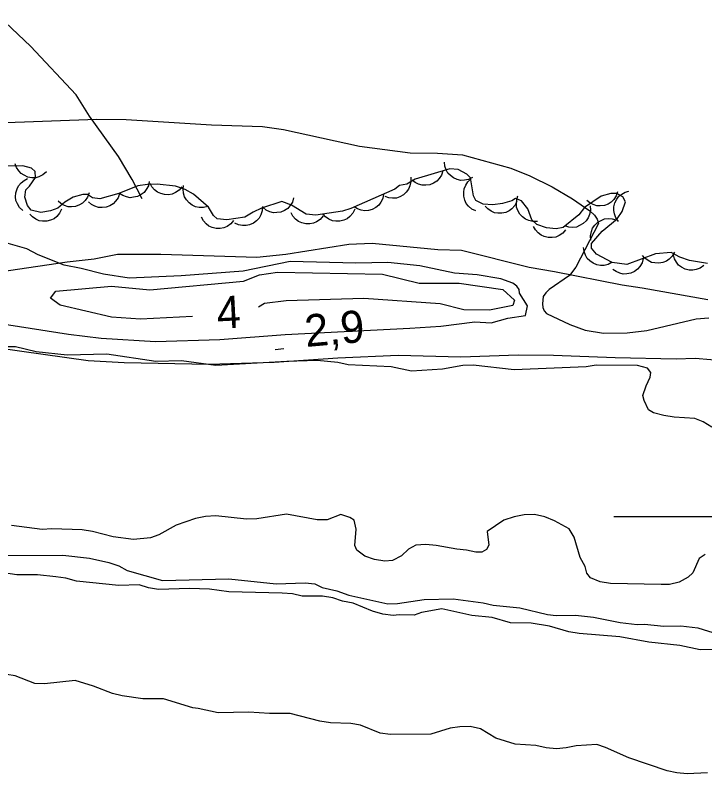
# Model space of a CAD drawing. Extents: x 336540 to 340074, y 5572036 to 5573747.
# Drawn here: x 337534.1 to 337598.5, y 5572376 to 5572446.8 of the extents above; entities that cross this region are included whole.
import ezdxf

# ---------------------------------------------------------------- set-up
doc = ezdxf.new("R2010")
doc.units = 0
for name, color, linetype in [('Niveau 2', 7, 'Continuous'), ('Niveau 22', 7, 'Continuous'), ('Niveau 3', 7, 'Continuous'), ('Niveau 4', 7, 'Continuous'), ('Niveau 44', 7, 'Continuous'), ('Niveau 61', 7, 'Continuous')]:
    doc.layers.add(name, color=color, linetype=linetype)

msp = doc.modelspace()

# ---------------------------------------------------------------- linework, layer by layer
at = {"layer": 'Niveau 2'}
for points in [[(337527.3, 5572436.59), (337541.71, 5572437.12), (337544.45, 5572437.08), (337552.41, 5572436.6), (337557.17, 5572436.42), (337559.13, 5572436.14), (337566.24, 5572434.58), (337570.99, 5572433.98), (337573.52, 5572433.94), (337575.86, 5572433.78), (337580.39, 5572432.55), (337582.15, 5572431.83), (337584.24, 5572430.78), (337586.15, 5572429.67), (337587.77, 5572428.55), (337588.19, 5572428.16), (337588.46, 5572427.76), (337588.57, 5572427.36), (337586.46, 5572423.29), (337585.86, 5572422.52), (337583.97, 5572421.21), (337583.65, 5572420.89), (337583.41, 5572420.55), (337583.33, 5572419.86), (337583.36, 5572419.52), (337583.49, 5572419.21), (337583.71, 5572418.95), (337585.88, 5572417.92), (337587.32, 5572417.39), (337589.04, 5572417.12), (337591.24, 5572417.16), (337593.09, 5572417.38), (337597.71, 5572418.46), (337598.89, 5572418.57)], [(337530.86, 5572418.32), (337539.06, 5572417.04), (337542.12, 5572416.67), (337547.18, 5572416.35), (337553.19, 5572416.54), (337559.31, 5572417), (337570.96, 5572417.58), (337573.84, 5572417.79), (337577.02, 5572418.17), (337578.54, 5572418.08), (337580.1, 5572418.53), (337581.76, 5572418.78), (337581.93, 5572419.68), (337581.19, 5572420.87), (337581.16, 5572421.19), (337580.94, 5572421.51), (337580.56, 5572421.8), (337579.45, 5572422.21), (337577.23, 5572422.57), (337575.13, 5572422.73), (337571.88, 5572423.42), (337568.88, 5572423.72), (337565.89, 5572423.67), (337559.77, 5572423.83), (337555.38, 5572422.93), (337549.59, 5572422.49), (337544.71, 5572422.25), (337542.33, 5572422.63), (337540.25, 5572423.18), (337538.65, 5572423.48), (337536.21, 5572424.45), (337535.18, 5572424.99), (337533.2, 5572425.55)], [(337550.63, 5572418.68), (337545.77, 5572418.42), (337543.06, 5572418.62), (337538.27, 5572419.74), (337537.37, 5572420.39), (337537.86, 5572421.06), (337543.07, 5572421.51), (337546.65, 5572421.18), (337555.4, 5572421.97), (337556.89, 5572422.57), (337558.58, 5572422.81), (337568.4, 5572422.64), (337571.83, 5572421.8), (337575.56, 5572421.81), (337579.64, 5572421.19), (337580.71, 5572420.22), (337580.56, 5572419.7), (337578.39, 5572419.26), (337576, 5572419.31), (337573.79, 5572419.86), (337566.65, 5572420.36), (337559.38, 5572420.15), (337557.37, 5572419.89), (337556.81, 5572419.56)], [(337599.16, 5572408.35), (337598.36, 5572408.84), (337597.56, 5572409.16), (337595.64, 5572409.28), (337594.68, 5572409.43), (337593.71, 5572409.69), (337593.25, 5572409.96), (337592.84, 5572410.85), (337592.72, 5572411.3), (337593.03, 5572412.21), (337593.41, 5572413.01), (337593.45, 5572413.46), (337593.16, 5572413.85), (337592.2, 5572414.1), (337588.36, 5572414.12), (337587.41, 5572413.99), (337580.7, 5572413.71), (337576.85, 5572414.12), (337575.9, 5572414.1), (337573.99, 5572413.77), (337571.11, 5572413.59), (337569.19, 5572413.99), (337565.18, 5572414.18), (337564.21, 5572414.38), (337562.29, 5572414.56), (337559.47, 5572414.49), (337552.82, 5572414.1), (337549.6, 5572414.53), (337547.23, 5572414.48), (337542.65, 5572415.15), (337538.93, 5572415.06), (337536.04, 5572415.39), (337534.11, 5572415.85), (337532.19, 5572415.86)], [(337598.54, 5572396.45), (337597.98, 5572396.09), (337597.39, 5572394.73), (337596.95, 5572394.32), (337596.12, 5572393.85), (337595.22, 5572393.66), (337594.43, 5572393.64), (337589.69, 5572393.75), (337588.73, 5572393.9), (337587.81, 5572394.27), (337587.47, 5572394.71), (337587.34, 5572395.33), (337586.87, 5572396.16), (337586.31, 5572398.06), (337585.84, 5572398.84), (337584.47, 5572399.6), (337583.56, 5572399.97), (337582.6, 5572400.17), (337581.64, 5572400.15), (337580.69, 5572399.96), (337579.73, 5572399.65), (337578.18, 5572398.6), (337578.32, 5572397.31), (337578.11, 5572396.91), (337577.66, 5572396.67), (337577.1, 5572396.66), (337576.25, 5572396.86), (337575.34, 5572396.95), (337573.42, 5572397.3), (337572.45, 5572397.39), (337571.5, 5572397.31), (337570.83, 5572396.95), (337570.17, 5572396.32), (337569.33, 5572395.9), (337568.6, 5572395.83), (337567.64, 5572395.98), (337566.73, 5572396.29), (337565.98, 5572396.84), (337565.8, 5572397.28), (337565.93, 5572398.81), (337565.74, 5572399.65), (337565.34, 5572399.92), (337564.49, 5572400.18), (337563.21, 5572399.7), (337562.3, 5572399.68), (337559.41, 5572400.23), (337556.66, 5572399.77), (337555.7, 5572399.74), (337552.82, 5572400.07), (337551.86, 5572399.99), (337550.91, 5572399.8), (337549.12, 5572399.19), (337547.5, 5572398.3), (337546.72, 5572398), (337545.14, 5572397.85), (337543.22, 5572398.09), (337541.29, 5572398.6), (337540.33, 5572398.75), (337537.5, 5572398.85), (337536.6, 5572398.77), (337533.72, 5572399.15)], [(337600.91, 5572387.56), (337598.08, 5572387.54), (337596.16, 5572387.95), (337593.27, 5572388.27), (337590.55, 5572388.77), (337586.76, 5572389.07), (337585.8, 5572389.22), (337583.98, 5572389.74), (337582.28, 5572390.04), (337580.36, 5572390.05), (337578.65, 5572390.57), (337576.73, 5572390.75), (337573.95, 5572391.36), (337572.04, 5572391.03), (337571.36, 5572390.79), (337569.95, 5572390.81), (337569.39, 5572390.74), (337568.43, 5572390.88), (337567.46, 5572391.14), (337565.64, 5572391.89), (337564.67, 5572392.09), (337563.76, 5572392.41), (337562.8, 5572392.55), (337560.88, 5572392.56), (337559.97, 5572392.77), (337559.01, 5572392.85), (337554.04, 5572392.96), (337552.23, 5572393.2), (337550.36, 5572393.26), (337547.48, 5572393.19), (337546.52, 5572393.34), (337545.67, 5572393.6), (337543.75, 5572393.56), (337539.79, 5572393.97), (337538.82, 5572394.23), (337537.86, 5572394.37), (337536.16, 5572394.56), (337534.24, 5572394.56), (337531.92, 5572394.9)], [(337598.77, 5572376.06), (337596.85, 5572375.96), (337595.89, 5572376.05), (337594.98, 5572376.25), (337591.39, 5572377.46), (337589.22, 5572378.42), (337588.42, 5572378.69), (337586.5, 5572378.58), (337585.55, 5572378.39), (337584.65, 5572378.31), (337583.68, 5572378.4), (337582.72, 5572378.6), (337580.79, 5572378.73), (337578.97, 5572379.3), (337577.54, 5572380.17), (337576.57, 5572380.37), (337575.62, 5572380.35), (337574.71, 5572380.22), (337572.92, 5572379.66), (337569.13, 5572379.63), (337568.17, 5572379.77), (337566.35, 5572380.52), (337565.44, 5572380.67), (337563.52, 5572380.73), (337562.55, 5572380.88), (337559.77, 5572381.6), (337557.85, 5572381.61), (337555.92, 5572381.73), (337553.04, 5572381.66), (337551.17, 5572382.07), (337550.66, 5572382.11), (337547.93, 5572382.95), (337546.01, 5572382.96), (337544.08, 5572383.25), (337543.17, 5572383.46), (337541.4, 5572384.15), (337539.69, 5572384.67), (337536.82, 5572384.37), (337535.91, 5572384.41), (337534.09, 5572385.1), (337533.3, 5572385.25)]]:
    msp.add_lwpolyline(points, dxfattribs=at)
at = {"layer": 'Niveau 22'}
for points in [[(337545.94, 5572429.66), (337545.02, 5572431.47), (337543.74, 5572433.62), (337541.03, 5572437.4), (337539.76, 5572439.38), (337535.51, 5572443.95), (337522.64, 5572456.11), (337519.25, 5572459.86), (337507.81, 5572473.93), (337503.9, 5572478.52), (337502.47, 5572479.99), (337498.07, 5572483.85), (337496.83, 5572485.17), (337492.63, 5572488.2), (337484.8, 5572493.62), (337478.19, 5572497.73), (337472.95, 5572501.4), (337467.15, 5572506.26), (337465.41, 5572507.53), (337461.03, 5572511.07), (337453.64, 5572517.7)], [(337598.8, 5572420.24), (337592.65, 5572421.34), (337590.78, 5572421.6), (337584.47, 5572422.86), (337582.08, 5572423.26), (337575.76, 5572424.85), (337573.55, 5572424.91), (337567.43, 5572425.49), (337565.25, 5572425.4), (337559.36, 5572424.48), (337556.66, 5572424.18), (337547.69, 5572424.48), (337543.62, 5572424.46), (337541.45, 5572424.04), (337538.92, 5572423.75), (337530.69, 5572422.55)], [(337532.45, 5572415.74), (337540.88, 5572414.57), (337544.27, 5572414.37), (337552.18, 5572414.23), (337558.27, 5572414.43), (337564.22, 5572414.82), (337569.85, 5572415.08), (337575.71, 5572414.91), (337581.07, 5572415.09), (337584.37, 5572415.07), (337590.14, 5572414.85), (337595.83, 5572414.74), (337597.61, 5572414.78), (337600.54, 5572414.55)]]:
    msp.add_lwpolyline(points, dxfattribs=at)
at = {"layer": 'Niveau 3'}
msp.add_line((337558.37, 5572415.61), (337559.18, 5572415.68), dxfattribs=at)
at = {"layer": 'Niveau 4'}
msp.add_lwpolyline([(337531.42, 5572396.34), (337538.53, 5572396.4), (337541.02, 5572396.12), (337542.84, 5572395.71), (337543.75, 5572395.4), (337544.55, 5572394.96), (337547.85, 5572394.03), (337554.05, 5572394.18), (337558.46, 5572393.72), (337561.17, 5572393.79), (337562.08, 5572393.7), (337562.76, 5572393.38), (337564.12, 5572393.07), (337565.26, 5572392.65), (337568.89, 5572391.83), (337569.8, 5572391.86), (337572.27, 5572392.25), (337574.98, 5572392.32), (337577.81, 5572391.94), (337578.72, 5572391.73), (337581.21, 5572391.46), (337583.82, 5572390.84), (337584.61, 5572390.75), (337586.41, 5572390.79), (337588.11, 5572390.61), (337590.61, 5572390.11), (337592.19, 5572389.92), (337592.87, 5572389.94), (337594.68, 5572389.75), (337596.26, 5572389.79), (337597.84, 5572389.61), (337601.14, 5572388.56)], dxfattribs=at)
at = {"layer": 'Niveau 44'}
for points in [[(337576.81, 5572431.68), (337576.44, 5572431.48), (337576.05, 5572431.41), (337575.72, 5572431.39), (337575.37, 5572431.47), (337575.03, 5572431.62), (337574.73, 5572431.85), (337574.5, 5572432.08), (337574.33, 5572432.39), (337574.21, 5572432.74), (337574.17, 5572433.1)], [(337586.72, 5572428.17), (337585.28, 5572427.01), (337584.61, 5572426.88), (337583.71, 5572426.97), (337582.8, 5572427.29), (337582.34, 5572427.72), (337581.98, 5572428.73), (337581.39, 5572429.5), (337580.83, 5572429.71), (337580.49, 5572429.48), (337579.6, 5572429.23), (337578.7, 5572429.1), (337577.8, 5572429.19), (337577.11, 5572429.51), (337576.88, 5572429.96), (337576.61, 5572431.64), (337576.27, 5572431.97), (337575.47, 5572432.4), (337574.68, 5572432.49), (337571.44, 5572431.51), (337570.66, 5572431.04), (337569.99, 5572430.91), (337569.54, 5572430.57), (337565.42, 5572428.78), (337564.64, 5572428.53), (337562.17, 5572428.14), (337561.27, 5572428.23), (337559.89, 5572429.09), (337558.98, 5572429.41), (337557.08, 5572428.8), (337556.3, 5572428.44), (337555.53, 5572427.97), (337553.84, 5572427.71), (337552.94, 5572427.8), (337552.6, 5572428.13), (337552.13, 5572428.9), (337550.75, 5572430.11), (337549.95, 5572430.54), (337549.04, 5572430.86), (337547.35, 5572431.04), (337546.45, 5572431.02), (337545.55, 5572430.88), (337543.76, 5572430.16), (337541.97, 5572429.67), (337541.29, 5572429.77), (337540.84, 5572430.09), (337540.39, 5572430.08), (337539.49, 5572429.84), (337538.71, 5572429.37), (337538.05, 5572428.79), (337537.38, 5572428.55), (337536.48, 5572428.41), (337535.58, 5572428.61), (337535.23, 5572429.06), (337534.98, 5572429.84), (337535.08, 5572430.52), (337535.41, 5572430.86), (337535.96, 5572431.66), (337535.94, 5572432.23), (337535.6, 5572432.55), (337534.8, 5572432.76), (337533, 5572432.72)], [(337536.99, 5572432.19), (337536.67, 5572431.91), (337536.3, 5572431.74), (337535.99, 5572431.65), (337535.63, 5572431.65), (337535.27, 5572431.71), (337534.92, 5572431.87), (337534.64, 5572432.03), (337534.41, 5572432.3), (337534.21, 5572432.61), (337534.09, 5572432.95)], [(337574.03, 5572432.29), (337573.91, 5572431.89), (337573.68, 5572431.56), (337573.46, 5572431.31), (337573.16, 5572431.13), (337572.82, 5572430.99), (337572.44, 5572430.94), (337572.11, 5572430.94), (337571.77, 5572431.04), (337571.44, 5572431.2), (337571.16, 5572431.43)], [(337571.03, 5572431.69), (337571.05, 5572431.28), (337570.95, 5572430.88), (337570.83, 5572430.57), (337570.61, 5572430.3), (337570.34, 5572430.05), (337570, 5572429.87), (337569.69, 5572429.75), (337569.34, 5572429.73), (337568.97, 5572429.77), (337568.63, 5572429.89)], [(337534.8, 5572428.59), (337534.49, 5572428.87), (337534.28, 5572429.22), (337534.15, 5572429.52), (337534.11, 5572429.87), (337534.13, 5572430.24), (337534.25, 5572430.61), (337534.38, 5572430.9), (337534.62, 5572431.17), (337534.91, 5572431.4), (337535.23, 5572431.56)], [(337546.6, 5572431.3), (337546.52, 5572430.9), (337546.32, 5572430.54), (337546.12, 5572430.28), (337545.84, 5572430.07), (337545.51, 5572429.9), (337545.14, 5572429.82), (337544.81, 5572429.78), (337544.47, 5572429.85), (337544.12, 5572429.98), (337543.82, 5572430.18)], [(337549.66, 5572430.79), (337549.39, 5572430.47), (337549.05, 5572430.25), (337548.75, 5572430.11), (337548.41, 5572430.06), (337548.04, 5572430.07), (337547.67, 5572430.17), (337547.36, 5572430.29), (337547.09, 5572430.51), (337546.85, 5572430.79), (337546.68, 5572431.11)], [(337552.07, 5572428.95), (337551.66, 5572428.85), (337551.26, 5572428.86), (337550.93, 5572428.92), (337550.62, 5572429.08), (337550.32, 5572429.3), (337550.08, 5572429.59), (337549.9, 5572429.87), (337549.81, 5572430.21), (337549.77, 5572430.57), (337549.81, 5572430.93)], [(337577.11, 5572428.54), (337576.73, 5572428.71), (337576.43, 5572428.98), (337576.21, 5572429.23), (337576.07, 5572429.56), (337575.98, 5572429.91), (337575.98, 5572430.3), (337576.02, 5572430.62), (337576.17, 5572430.94), (337576.37, 5572431.25), (337576.63, 5572431.5)], [(337540.98, 5572430.24), (337540.84, 5572429.84), (337540.6, 5572429.51), (337540.38, 5572429.28), (337540.07, 5572429.1), (337539.72, 5572428.97), (337539.34, 5572428.94), (337539.02, 5572428.94), (337538.68, 5572429.06), (337538.35, 5572429.23), (337538.08, 5572429.46)], [(337543.82, 5572430.18), (337543.69, 5572429.78), (337543.45, 5572429.45), (337543.23, 5572429.21), (337542.92, 5572429.03), (337542.57, 5572428.91), (337542.19, 5572428.87), (337541.87, 5572428.87), (337541.53, 5572428.98), (337541.2, 5572429.15), (337540.93, 5572429.39)], [(337598.76, 5572423.62), (337597.07, 5572423.92), (337596.16, 5572424.23), (337595.36, 5572424.67), (337593.9, 5572424.52), (337591.22, 5572423.55), (337589.86, 5572423.74), (337588.38, 5572424.5), (337587.92, 5572425.05), (337587.91, 5572425.5), (337588.9, 5572426.65), (337590.33, 5572427.81), (337590.77, 5572428.49), (337591.08, 5572429.4), (337590.85, 5572429.85), (337590.28, 5572430.17), (337589.71, 5572430.16), (337588.82, 5572429.91), (337587.27, 5572428.86), (337586.72, 5572428.17)], [(337590.36, 5572430.34), (337590.23, 5572429.95), (337590, 5572429.62), (337589.77, 5572429.37), (337589.47, 5572429.19), (337589.12, 5572429.06), (337588.74, 5572429.02), (337588.42, 5572429.02), (337588.08, 5572429.13), (337587.75, 5572429.3), (337587.47, 5572429.53)], [(337590.45, 5572427.55), (337590.2, 5572427.89), (337590.06, 5572428.27), (337589.99, 5572428.59), (337590.01, 5572428.94), (337590.1, 5572429.3), (337590.28, 5572429.64), (337590.47, 5572429.91), (337590.75, 5572430.12), (337591.07, 5572430.3), (337591.42, 5572430.39)], [(337560.09, 5572429.77), (337559.98, 5572429.37), (337559.75, 5572429.03), (337559.54, 5572428.78), (337559.24, 5572428.59), (337558.9, 5572428.44), (337558.52, 5572428.39), (337558.2, 5572428.38), (337557.86, 5572428.47), (337557.52, 5572428.63), (337557.24, 5572428.85)], [(337568.5, 5572430.12), (337568.42, 5572429.71), (337568.23, 5572429.35), (337568.04, 5572429.08), (337567.77, 5572428.86), (337567.44, 5572428.68), (337567.07, 5572428.59), (337566.75, 5572428.55), (337566.4, 5572428.61), (337566.05, 5572428.73), (337565.75, 5572428.92)], [(337582.87, 5572427.57), (337582.45, 5572427.55), (337582.06, 5572427.64), (337581.75, 5572427.76), (337581.47, 5572427.98), (337581.22, 5572428.25), (337581.04, 5572428.59), (337580.92, 5572428.89), (337580.9, 5572429.24), (337580.93, 5572429.61), (337581.04, 5572429.95)], [(337557.18, 5572428.97), (337557.16, 5572428.56), (337557.02, 5572428.17), (337556.87, 5572427.88), (337556.62, 5572427.63), (337556.33, 5572427.41), (337555.97, 5572427.26), (337555.66, 5572427.18), (337555.31, 5572427.19), (337554.94, 5572427.26), (337554.61, 5572427.41)], [(337580.95, 5572429.42), (337580.77, 5572429.05), (337580.49, 5572428.75), (337580.24, 5572428.54), (337579.91, 5572428.4), (337579.55, 5572428.32), (337579.17, 5572428.33), (337578.85, 5572428.37), (337578.53, 5572428.52), (337578.22, 5572428.73), (337577.98, 5572429)], [(337587.78, 5572429.02), (337587.81, 5572428.61), (337587.73, 5572428.21), (337587.61, 5572427.9), (337587.41, 5572427.61), (337587.14, 5572427.36), (337586.81, 5572427.17), (337586.51, 5572427.04), (337586.16, 5572427.01), (337585.79, 5572427.03), (337585.44, 5572427.14)], [(337538.41, 5572428.71), (337538.23, 5572428.33), (337537.96, 5572428.03), (337537.71, 5572427.82), (337537.39, 5572427.68), (337537.03, 5572427.59), (337536.64, 5572427.59), (337536.32, 5572427.63), (337536, 5572427.78), (337535.69, 5572427.99), (337535.45, 5572428.25)], [(337562.84, 5572428.07), (337562.57, 5572427.75), (337562.23, 5572427.53), (337561.94, 5572427.39), (337561.59, 5572427.33), (337561.22, 5572427.33), (337560.85, 5572427.44), (337560.55, 5572427.55), (337560.27, 5572427.78), (337560.03, 5572428.05), (337559.86, 5572428.37)], [(337565.8, 5572428.71), (337565.62, 5572428.33), (337565.35, 5572428.03), (337565.1, 5572427.82), (337564.78, 5572427.68), (337564.42, 5572427.59), (337564.04, 5572427.59), (337563.71, 5572427.63), (337563.39, 5572427.78), (337563.08, 5572427.98), (337562.84, 5572428.25)], [(337554.47, 5572427.65), (337554.21, 5572427.33), (337553.87, 5572427.1), (337553.57, 5572426.96), (337553.22, 5572426.9), (337552.85, 5572426.91), (337552.48, 5572427.01), (337552.18, 5572427.13), (337551.91, 5572427.35), (337551.66, 5572427.63), (337551.49, 5572427.95)], [(337587.86, 5572425.81), (337587.83, 5572426.22), (337587.91, 5572426.62), (337588.02, 5572426.93), (337588.23, 5572427.22), (337588.49, 5572427.47), (337588.83, 5572427.66), (337589.13, 5572427.79), (337589.48, 5572427.83), (337589.85, 5572427.8), (337590.19, 5572427.7)], [(337585.49, 5572426.79), (337585.23, 5572426.47), (337584.89, 5572426.25), (337584.59, 5572426.1), (337584.24, 5572426.05), (337583.87, 5572426.05), (337583.5, 5572426.15), (337583.2, 5572426.27), (337582.93, 5572426.5), (337582.68, 5572426.77), (337582.51, 5572427.09)], [(337589.85, 5572423.75), (337589.48, 5572423.54), (337589.09, 5572423.46), (337588.76, 5572423.44), (337588.41, 5572423.51), (337588.07, 5572423.65), (337587.76, 5572423.88), (337587.52, 5572424.1), (337587.35, 5572424.41), (337587.22, 5572424.76), (337587.18, 5572425.12)], [(337595.66, 5572424.7), (337595.46, 5572424.33), (337595.17, 5572424.05), (337594.91, 5572423.85), (337594.58, 5572423.72), (337594.22, 5572423.65), (337593.83, 5572423.68), (337593.51, 5572423.73), (337593.2, 5572423.9), (337592.9, 5572424.12), (337592.67, 5572424.39)], [(337592.74, 5572424.1), (337592.64, 5572423.69), (337592.43, 5572423.35), (337592.22, 5572423.09), (337591.93, 5572422.89), (337591.6, 5572422.73), (337591.22, 5572422.66), (337590.89, 5572422.64), (337590.55, 5572422.72), (337590.21, 5572422.87), (337589.92, 5572423.08)], [(337598.42, 5572423.46), (337598.08, 5572423.21), (337597.7, 5572423.07), (337597.38, 5572423), (337597.03, 5572423.02), (337596.67, 5572423.11), (337596.33, 5572423.29), (337596.06, 5572423.48), (337595.85, 5572423.76), (337595.67, 5572424.08), (337595.58, 5572424.43)]]:
    msp.add_lwpolyline(points, dxfattribs=at)
at = {"layer": 'Niveau 61'}
msp.add_lwpolyline([(337590, 5572400), (337610, 5572400)], dxfattribs=at)

# ---------------------------------------------------------------- texts
at = {"layer": 'Niveau 2'}
msp.add_text('4', height=3, rotation=2.86241, dxfattribs=at).set_placement((337552.97, 5572417.54))
at = {"layer": 'Niveau 3'}
msp.add_text('2,9    ', height=2.9999, rotation=5.04747, dxfattribs=at).set_placement((337561.25, 5572415.83))

doc.saveas('drawing.dxf')
